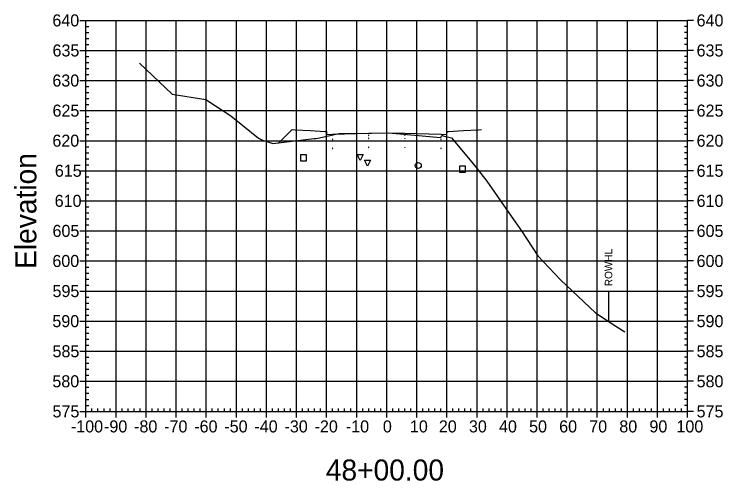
# Model space of a CAD drawing. Extents: x 708103 to 717568, y 374476 to 378707.
# Drawn here: x 712228.1 to 712463.7, y 378551.5 to 378706.7 of the extents above; entities that cross this region are included whole.
import ezdxf

# ---------------------------------------------------------------- set-up
doc = ezdxf.new("R2010")
doc.units = 0
for name, color, linetype in [('1', 7, 'Continuous'), ('10', 7, 'Continuous'), ('13', 7, 'Continuous'), ('14', 7, 'Continuous'), ('22', 7, 'Continuous'), ('4', 7, 'Continuous'), ('57', 7, 'Continuous'), ('60', 7, 'Continuous'), ('Existing', 7, 'Continuous'), ('XS_Right_of_Way', 7, 'Continuous')]:
    doc.layers.add(name, color=color, linetype=linetype)

msp = doc.modelspace()

# ---------------------------------------------------------------- linework, layer by layer
for points in [[(712345.93, 378666.4), (712346.03, 378666.4), (712346.03, 378666.5), (712345.93, 378666.5)], [(712345.93, 378665.4), (712346.03, 378665.4), (712346.03, 378665.5), (712345.93, 378665.5)], [(712351.93, 378666.52), (712352.03, 378666.52), (712352.03, 378666.62), (712351.93, 378666.62)], [(712351.93, 378665.52), (712352.03, 378665.52), (712352.03, 378665.62), (712351.93, 378665.62)], [(712357.93, 378666.4), (712358.03, 378666.4), (712358.03, 378666.5), (712357.93, 378666.5)], [(712357.93, 378665.4), (712358.03, 378665.4), (712358.03, 378665.5), (712357.93, 378665.5)], [(712333.93, 378665.04), (712334.03, 378665.04), (712334.03, 378665.14), (712333.93, 378665.14)], [(712369.93, 378665.04), (712370.03, 378665.04), (712370.03, 378665.14), (712369.93, 378665.14)], [(712333.93, 378662.04), (712334.03, 378662.04), (712334.03, 378662.14), (712333.93, 378662.14)], [(712345.93, 378662.4), (712346.03, 378662.4), (712346.03, 378662.5), (712345.93, 378662.5)], [(712351.93, 378662.52), (712352.03, 378662.52), (712352.03, 378662.62), (712351.93, 378662.62)], [(712357.93, 378662.4), (712358.03, 378662.4), (712358.03, 378662.5), (712357.93, 378662.5)], [(712369.93, 378662.04), (712370.03, 378662.04), (712370.03, 378662.14), (712369.93, 378662.14)]]:
    msp.add_lwpolyline(points, close=True)
at = {"layer": '1'}
for points in [[(712343.16, 378658.08), (712342.16, 378660.08), (712344.16, 378660.08)], [(712345.62, 378656.12), (712344.62, 378658.12), (712346.62, 378658.12)]]:
    msp.add_lwpolyline(points, close=True, dxfattribs=at)
at = {"layer": '10'}
msp.add_lwpolyline([(712323.31, 378657.89), (712325.31, 378657.89), (712325.31, 378659.89), (712323.31, 378659.89)], close=True, dxfattribs=at)
at = {"layer": '13'}
msp.add_circle((712362.47, 378656.38), 1, dxfattribs=at)
at = {"layer": '14'}
for points in [[(712333.98, 378666.75), (712333.98, 378666.8), (712333.98, 378666.75), (712333.93, 378666.75), (712333.98, 378666.75), (712333.98, 378666.7), (712333.98, 378666.75), (712334.03, 378666.75)], [(712351.98, 378667.23), (712351.98, 378667.28), (712351.98, 378667.23), (712351.93, 378667.23), (712351.98, 378667.23), (712351.98, 378667.18), (712351.98, 378667.23), (712352.03, 378667.23)], [(712369.98, 378666.75), (712369.98, 378666.8), (712369.98, 378666.75), (712369.93, 378666.75), (712369.98, 378666.75), (712369.98, 378666.7), (712369.98, 378666.75), (712370.03, 378666.75)], [(712316.05, 378663.87), (712316.05, 378663.92), (712316.05, 378663.87), (712316, 378663.87), (712316.05, 378663.87), (712316.05, 378663.82), (712316.05, 378663.87), (712316.1, 378663.87)]]:
    msp.add_lwpolyline(points, dxfattribs=at)
at = {"layer": '22'}
msp.add_lwpolyline([(712316.05, 378663.87), (712320.48, 378668.31), (712321.48, 378668.27), (712326.48, 378668.07), (712331.48, 378667.67), (712331.9, 378667.67), (712331.98, 378666.67), (712333.98, 378666.75), (712345.98, 378667.11), (712351.98, 378667.23), (712357.98, 378667.11), (712369.98, 378666.75), (712371.98, 378666.67), (712372.07, 378667.67), (712372.48, 378667.67), (712377.48, 378668.07), (712382.48, 378668.27), (712383.48, 378668.31)], dxfattribs=at)
at = {"layer": '4'}
msp.add_lwpolyline([(712376.2, 378654.13), (712378.2, 378654.13), (712378.2, 378656.13), (712376.2, 378656.13)], close=True, dxfattribs=at)
at = {"layer": '57'}
for p, q in [((712249.98, 378704.63), (712251.98, 378704.63)), ((712251.98, 378704.63), (712451.98, 378704.63)), ((712251.98, 378574.63), (712251.98, 378704.63)), ((712251.98, 378574.63), (712251.98, 378704.63)), ((712261.98, 378574.63), (712261.98, 378704.63)), ((712271.98, 378574.63), (712271.98, 378704.63)), ((712281.98, 378574.63), (712281.98, 378704.63)), ((712291.98, 378574.63), (712291.98, 378704.63)), ((712301.98, 378574.63), (712301.98, 378704.63)), ((712311.98, 378574.63), (712311.98, 378704.63)), ((712321.98, 378574.63), (712321.98, 378704.63)), ((712331.98, 378574.63), (712331.98, 378704.63)), ((712341.98, 378574.63), (712341.98, 378704.63)), ((712351.98, 378574.63), (712351.98, 378704.63)), ((712361.98, 378574.63), (712361.98, 378704.63)), ((712371.98, 378574.63), (712371.98, 378704.63)), ((712381.98, 378574.63), (712381.98, 378704.63)), ((712391.98, 378574.63), (712391.98, 378704.63)), ((712401.98, 378574.63), (712401.98, 378704.63)), ((712411.98, 378574.63), (712411.98, 378704.63)), ((712421.98, 378574.63), (712421.98, 378704.63)), ((712431.98, 378574.63), (712431.98, 378704.63)), ((712441.98, 378574.63), (712441.98, 378704.63)), ((712451.98, 378574.63), (712451.98, 378704.63)), ((712451.98, 378574.63), (712451.98, 378704.63)), ((712453.98, 378704.63), (712451.98, 378704.63)), ((712251.98, 378702.63), (712252.98, 378702.63)), ((712451.98, 378702.63), (712450.98, 378702.63)), ((712251.98, 378700.63), (712252.98, 378700.63)), ((712251.98, 378698.63), (712252.98, 378698.63)), ((712451.98, 378700.63), (712450.98, 378700.63)), ((712451.98, 378698.63), (712450.98, 378698.63)), ((712251.98, 378696.63), (712252.98, 378696.63)), ((712451.98, 378696.63), (712450.98, 378696.63)), ((712249.98, 378694.63), (712251.98, 378694.63)), ((712251.98, 378694.63), (712451.98, 378694.63)), ((712453.98, 378694.63), (712451.98, 378694.63)), ((712251.98, 378692.63), (712252.98, 378692.63)), ((712451.98, 378692.63), (712450.98, 378692.63)), ((712251.98, 378690.63), (712252.98, 378690.63)), ((712451.98, 378690.63), (712450.98, 378690.63)), ((712251.98, 378688.63), (712252.98, 378688.63)), ((712451.98, 378688.63), (712450.98, 378688.63)), ((712249.98, 378684.63), (712251.98, 378684.63)), ((712251.98, 378686.63), (712252.98, 378686.63)), ((712251.98, 378684.63), (712451.98, 378684.63)), ((712451.98, 378686.63), (712450.98, 378686.63)), ((712453.98, 378684.63), (712451.98, 378684.63)), ((712251.98, 378682.63), (712252.98, 378682.63)), ((712451.98, 378682.63), (712450.98, 378682.63)), ((712251.98, 378680.63), (712252.98, 378680.63)), ((712451.98, 378680.63), (712450.98, 378680.63)), ((712251.98, 378678.63), (712252.98, 378678.63)), ((712451.98, 378678.63), (712450.98, 378678.63)), ((712251.98, 378676.63), (712252.98, 378676.63)), ((712451.98, 378676.63), (712450.98, 378676.63)), ((712249.98, 378674.63), (712251.98, 378674.63)), ((712251.98, 378674.63), (712451.98, 378674.63)), ((712251.98, 378672.63), (712252.98, 378672.63)), ((712451.98, 378672.63), (712450.98, 378672.63)), ((712453.98, 378674.63), (712451.98, 378674.63)), ((712251.98, 378670.63), (712252.98, 378670.63)), ((712451.98, 378670.63), (712450.98, 378670.63)), ((712251.98, 378668.63), (712252.98, 378668.63)), ((712451.98, 378668.63), (712450.98, 378668.63)), ((712251.98, 378666.63), (712252.98, 378666.63)), ((712451.98, 378666.63), (712450.98, 378666.63)), ((712249.98, 378664.63), (712251.98, 378664.63)), ((712251.98, 378664.63), (712451.98, 378664.63)), ((712453.98, 378664.63), (712451.98, 378664.63)), ((712251.98, 378662.63), (712252.98, 378662.63)), ((712451.98, 378662.63), (712450.98, 378662.63)), ((712251.98, 378660.63), (712252.98, 378660.63)), ((712251.98, 378658.63), (712252.98, 378658.63)), ((712451.98, 378660.63), (712450.98, 378660.63)), ((712451.98, 378658.63), (712450.98, 378658.63)), ((712251.98, 378656.63), (712252.98, 378656.63)), ((712451.98, 378656.63), (712450.98, 378656.63)), ((712249.98, 378654.63), (712251.98, 378654.63)), ((712251.98, 378654.63), (712451.98, 378654.63)), ((712453.98, 378654.63), (712451.98, 378654.63)), ((712251.98, 378652.63), (712252.98, 378652.63)), ((712451.98, 378652.63), (712450.98, 378652.63)), ((712251.98, 378650.63), (712252.98, 378650.63)), ((712451.98, 378650.63), (712450.98, 378650.63)), ((712251.98, 378648.63), (712252.98, 378648.63)), ((712451.98, 378648.63), (712450.98, 378648.63)), ((712249.98, 378644.63), (712251.98, 378644.63)), ((712251.98, 378646.63), (712252.98, 378646.63)), ((712251.98, 378644.63), (712451.98, 378644.63)), ((712451.98, 378646.63), (712450.98, 378646.63)), ((712453.98, 378644.63), (712451.98, 378644.63)), ((712251.98, 378642.63), (712252.98, 378642.63)), ((712451.98, 378642.63), (712450.98, 378642.63)), ((712251.98, 378640.63), (712252.98, 378640.63)), ((712451.98, 378640.63), (712450.98, 378640.63)), ((712251.98, 378638.63), (712252.98, 378638.63)), ((712451.98, 378638.63), (712450.98, 378638.63)), ((712251.98, 378636.63), (712252.98, 378636.63)), ((712451.98, 378636.63), (712450.98, 378636.63)), ((712249.98, 378634.63), (712251.98, 378634.63)), ((712251.98, 378634.63), (712451.98, 378634.63)), ((712251.98, 378632.63), (712252.98, 378632.63)), ((712451.98, 378632.63), (712450.98, 378632.63)), ((712453.98, 378634.63), (712451.98, 378634.63)), ((712251.98, 378630.63), (712252.98, 378630.63)), ((712451.98, 378630.63), (712450.98, 378630.63)), ((712251.98, 378628.63), (712252.98, 378628.63)), ((712451.98, 378628.63), (712450.98, 378628.63)), ((712251.98, 378626.63), (712252.98, 378626.63)), ((712451.98, 378626.63), (712450.98, 378626.63)), ((712249.98, 378624.63), (712251.98, 378624.63)), ((712251.98, 378624.63), (712451.98, 378624.63)), ((712453.98, 378624.63), (712451.98, 378624.63)), ((712251.98, 378622.63), (712252.98, 378622.63)), ((712451.98, 378622.63), (712450.98, 378622.63)), ((712251.98, 378620.63), (712252.98, 378620.63)), ((712251.98, 378618.63), (712252.98, 378618.63)), ((712451.98, 378620.63), (712450.98, 378620.63)), ((712451.98, 378618.63), (712450.98, 378618.63)), ((712251.98, 378616.63), (712252.98, 378616.63)), ((712451.98, 378616.63), (712450.98, 378616.63)), ((712249.98, 378614.63), (712251.98, 378614.63)), ((712251.98, 378614.63), (712451.98, 378614.63)), ((712453.98, 378614.63), (712451.98, 378614.63)), ((712251.98, 378612.63), (712252.98, 378612.63)), ((712451.98, 378612.63), (712450.98, 378612.63)), ((712251.98, 378610.63), (712252.98, 378610.63)), ((712451.98, 378610.63), (712450.98, 378610.63)), ((712251.98, 378608.63), (712252.98, 378608.63)), ((712251.98, 378606.63), (712252.98, 378606.63)), ((712451.98, 378608.63), (712450.98, 378608.63)), ((712451.98, 378606.63), (712450.98, 378606.63)), ((712249.98, 378604.63), (712251.98, 378604.63)), ((712251.98, 378604.63), (712451.98, 378604.63)), ((712453.98, 378604.63), (712451.98, 378604.63)), ((712251.98, 378602.63), (712252.98, 378602.63)), ((712451.98, 378602.63), (712450.98, 378602.63)), ((712251.98, 378600.63), (712252.98, 378600.63)), ((712451.98, 378600.63), (712450.98, 378600.63)), ((712251.98, 378598.63), (712252.98, 378598.63)), ((712451.98, 378598.63), (712450.98, 378598.63)), ((712251.98, 378596.63), (712252.98, 378596.63)), ((712451.98, 378596.63), (712450.98, 378596.63)), ((712249.98, 378594.63), (712251.98, 378594.63)), ((712251.98, 378594.63), (712451.98, 378594.63)), ((712251.98, 378592.63), (712252.98, 378592.63)), ((712451.98, 378592.63), (712450.98, 378592.63)), ((712453.98, 378594.63), (712451.98, 378594.63)), ((712251.98, 378590.63), (712252.98, 378590.63)), ((712451.98, 378590.63), (712450.98, 378590.63)), ((712251.98, 378588.63), (712252.98, 378588.63)), ((712451.98, 378588.63), (712450.98, 378588.63)), ((712251.98, 378586.63), (712252.98, 378586.63)), ((712451.98, 378586.63), (712450.98, 378586.63)), ((712249.98, 378584.63), (712251.98, 378584.63)), ((712251.98, 378584.63), (712451.98, 378584.63)), ((712453.98, 378584.63), (712451.98, 378584.63)), ((712251.98, 378582.63), (712252.98, 378582.63)), ((712451.98, 378582.63), (712450.98, 378582.63)), ((712251.98, 378580.63), (712252.98, 378580.63)), ((712251.98, 378578.63), (712252.98, 378578.63)), ((712451.98, 378580.63), (712450.98, 378580.63)), ((712451.98, 378578.63), (712450.98, 378578.63)), ((712251.98, 378576.63), (712252.98, 378576.63)), ((712451.98, 378576.63), (712450.98, 378576.63)), ((712249.98, 378574.63), (712251.98, 378574.63)), ((712251.98, 378574.63), (712451.98, 378574.63)), ((712251.98, 378574.63), (712451.98, 378574.63)), ((712251.98, 378572.63), (712251.98, 378574.63)), ((712253.98, 378574.63), (712253.98, 378575.63)), ((712255.98, 378574.63), (712255.98, 378575.63)), ((712257.98, 378574.63), (712257.98, 378575.63)), ((712259.98, 378574.63), (712259.98, 378575.63)), ((712261.98, 378572.63), (712261.98, 378574.63)), ((712263.98, 378574.63), (712263.98, 378575.63)), ((712265.98, 378574.63), (712265.98, 378575.63)), ((712267.98, 378574.63), (712267.98, 378575.63)), ((712269.98, 378574.63), (712269.98, 378575.63)), ((712271.98, 378572.63), (712271.98, 378574.63)), ((712273.98, 378574.63), (712273.98, 378575.63)), ((712275.98, 378574.63), (712275.98, 378575.63)), ((712277.98, 378574.63), (712277.98, 378575.63)), ((712279.98, 378574.63), (712279.98, 378575.63)), ((712281.98, 378572.63), (712281.98, 378574.63)), ((712283.98, 378574.63), (712283.98, 378575.63)), ((712285.98, 378574.63), (712285.98, 378575.63)), ((712287.98, 378574.63), (712287.98, 378575.63)), ((712289.98, 378574.63), (712289.98, 378575.63)), ((712291.98, 378572.63), (712291.98, 378574.63)), ((712293.98, 378574.63), (712293.98, 378575.63)), ((712295.98, 378574.63), (712295.98, 378575.63)), ((712297.98, 378574.63), (712297.98, 378575.63)), ((712299.98, 378574.63), (712299.98, 378575.63)), ((712301.98, 378572.63), (712301.98, 378574.63)), ((712303.98, 378574.63), (712303.98, 378575.63)), ((712305.98, 378574.63), (712305.98, 378575.63)), ((712307.98, 378574.63), (712307.98, 378575.63)), ((712309.98, 378574.63), (712309.98, 378575.63)), ((712311.98, 378572.63), (712311.98, 378574.63)), ((712313.98, 378574.63), (712313.98, 378575.63)), ((712315.98, 378574.63), (712315.98, 378575.63)), ((712317.98, 378574.63), (712317.98, 378575.63)), ((712319.98, 378574.63), (712319.98, 378575.63)), ((712321.98, 378572.63), (712321.98, 378574.63)), ((712323.98, 378574.63), (712323.98, 378575.63)), ((712325.98, 378574.63), (712325.98, 378575.63)), ((712327.98, 378574.63), (712327.98, 378575.63)), ((712329.98, 378574.63), (712329.98, 378575.63)), ((712331.98, 378572.63), (712331.98, 378574.63)), ((712333.98, 378574.63), (712333.98, 378575.63)), ((712335.98, 378574.63), (712335.98, 378575.63)), ((712337.98, 378574.63), (712337.98, 378575.63)), ((712339.98, 378574.63), (712339.98, 378575.63)), ((712341.98, 378572.63), (712341.98, 378574.63)), ((712343.98, 378574.63), (712343.98, 378575.63)), ((712345.98, 378574.63), (712345.98, 378575.63)), ((712347.98, 378574.63), (712347.98, 378575.63)), ((712349.98, 378574.63), (712349.98, 378575.63)), ((712351.98, 378572.63), (712351.98, 378574.63)), ((712353.98, 378574.63), (712353.98, 378575.63)), ((712355.98, 378574.63), (712355.98, 378575.63)), ((712357.98, 378574.63), (712357.98, 378575.63)), ((712359.98, 378574.63), (712359.98, 378575.63)), ((712361.98, 378572.63), (712361.98, 378574.63)), ((712363.98, 378574.63), (712363.98, 378575.63)), ((712365.98, 378574.63), (712365.98, 378575.63)), ((712367.98, 378574.63), (712367.98, 378575.63)), ((712369.98, 378574.63), (712369.98, 378575.63)), ((712371.98, 378572.63), (712371.98, 378574.63)), ((712373.98, 378574.63), (712373.98, 378575.63)), ((712375.98, 378574.63), (712375.98, 378575.63)), ((712377.98, 378574.63), (712377.98, 378575.63)), ((712379.98, 378574.63), (712379.98, 378575.63)), ((712381.98, 378572.63), (712381.98, 378574.63)), ((712383.98, 378574.63), (712383.98, 378575.63)), ((712385.98, 378574.63), (712385.98, 378575.63)), ((712387.98, 378574.63), (712387.98, 378575.63)), ((712389.98, 378574.63), (712389.98, 378575.63)), ((712391.98, 378572.63), (712391.98, 378574.63)), ((712393.98, 378574.63), (712393.98, 378575.63)), ((712395.98, 378574.63), (712395.98, 378575.63)), ((712397.98, 378574.63), (712397.98, 378575.63)), ((712399.98, 378574.63), (712399.98, 378575.63)), ((712401.98, 378572.63), (712401.98, 378574.63)), ((712403.98, 378574.63), (712403.98, 378575.63)), ((712405.98, 378574.63), (712405.98, 378575.63)), ((712407.98, 378574.63), (712407.98, 378575.63)), ((712409.98, 378574.63), (712409.98, 378575.63)), ((712411.98, 378572.63), (712411.98, 378574.63)), ((712413.98, 378574.63), (712413.98, 378575.63)), ((712415.98, 378574.63), (712415.98, 378575.63)), ((712417.98, 378574.63), (712417.98, 378575.63)), ((712419.98, 378574.63), (712419.98, 378575.63)), ((712421.98, 378572.63), (712421.98, 378574.63)), ((712423.98, 378574.63), (712423.98, 378575.63)), ((712425.98, 378574.63), (712425.98, 378575.63)), ((712427.98, 378574.63), (712427.98, 378575.63)), ((712429.98, 378574.63), (712429.98, 378575.63)), ((712431.98, 378572.63), (712431.98, 378574.63)), ((712433.98, 378574.63), (712433.98, 378575.63)), ((712435.98, 378574.63), (712435.98, 378575.63)), ((712437.98, 378574.63), (712437.98, 378575.63)), ((712439.98, 378574.63), (712439.98, 378575.63)), ((712441.98, 378572.63), (712441.98, 378574.63)), ((712443.98, 378574.63), (712443.98, 378575.63)), ((712445.98, 378574.63), (712445.98, 378575.63)), ((712447.98, 378574.63), (712447.98, 378575.63)), ((712449.98, 378574.63), (712449.98, 378575.63)), ((712451.98, 378572.63), (712451.98, 378574.63)), ((712453.98, 378574.63), (712451.98, 378574.63))]:
    msp.add_line(p, q, dxfattribs=at)
at = {"layer": 'Existing'}
msp.add_lwpolyline([(712269.83, 378690.36), (712280.64, 378680.06), (712291.84, 378678.37), (712300.19, 378672.93), (712304.16, 378669.66), (712309.31, 378665.46), (712310.72, 378664.82), (712314.11, 378663.64), (712327.89, 378665.33), (712328.39, 378665.33), (712329.03, 378665.49), (712336.13, 378667.03), (712341.26, 378667.05), (712352.63, 378667.22), (712368.67, 378665.85), (712369.93, 378665.74), (712370.3, 378666.31), (712370.33, 378666.34), (712370.48, 378666.3), (712370.73, 378666.23), (712373.51, 378665.56), (712380.76, 378656.85), (712385.28, 378651.15), (712393.37, 378639.49), (712396.75, 378634.65), (712402.22, 378626.38), (712409.7, 378618.32), (712421.35, 378607.37), (712428.14, 378602.99), (712431.17, 378601.05)], dxfattribs=at)
at = {"layer": 'XS_Right_of_Way'}
msp.add_line((712425.64, 378614.47), (712425.64, 378604.47), dxfattribs=at)

# ---------------------------------------------------------------- texts
at = {"layer": '1'}
msp.add_text('48+00.00', height=7, dxfattribs=at).set_placement((712331.71, 378551.63))
at = {"layer": '14'}
for p in [(712321.45, 378668.22), (712382.45, 378668.22), (712321.45, 378667.56), (712326.45, 378667.36), (712377.45, 378667.36), (712382.45, 378667.56)]:
    msp.add_text('+', height=0.1, dxfattribs=at).set_placement(p)
at = {"layer": '57'}
for s, p in [('640', (712240.81, 378702.63)), ('640', (712454.98, 378702.63)), ('635', (712240.86, 378692.63)), ('635', (712454.98, 378692.63)), ('630', (712240.81, 378682.63)), ('630', (712454.98, 378682.63)), ('625', (712240.86, 378672.63)), ('625', (712454.98, 378672.63)), ('620', (712240.81, 378662.63)), ('620', (712454.98, 378662.63)), ('615', (712241.63, 378652.63)), ('615', (712454.98, 378652.63)), ('610', (712241.58, 378642.63)), ('610', (712454.98, 378642.63)), ('605', (712240.86, 378632.63)), ('605', (712454.98, 378632.63)), ('600', (712240.81, 378622.63)), ('600', (712454.98, 378622.63)), ('595', (712240.86, 378612.63)), ('595', (712454.98, 378612.63)), ('590', (712240.81, 378602.63)), ('590', (712454.98, 378602.63)), ('585', (712240.86, 378592.63)), ('585', (712454.98, 378592.63)), ('580', (712240.81, 378582.63)), ('580', (712454.98, 378582.63)), ('575', (712240.86, 378572.63)), ('575', (712454.98, 378572.63)), ('-100', (712246.97, 378567.63)), ('-90', (712257.98, 378567.63)), ('-80', (712267.98, 378567.63)), ('-70', (712277.98, 378567.63)), ('-60', (712287.98, 378567.63)), ('-50', (712297.98, 378567.63)), ('-40', (712307.98, 378567.63)), ('-30', (712317.98, 378567.63)), ('-20', (712327.98, 378567.63)), ('-10', (712338.37, 378567.63)), ('0', (712350.69, 378567.63)), ('10', (712359.68, 378567.63)), ('20', (712369.29, 378567.63)), ('30', (712379.29, 378567.63)), ('40', (712389.29, 378567.63)), ('50', (712399.29, 378567.63)), ('60', (712409.29, 378567.63)), ('70', (712419.29, 378567.63)), ('80', (712429.29, 378567.63)), ('90', (712439.29, 378567.63)), ('100', (712448.28, 378567.63))]:
    msp.add_text(s, height=4, dxfattribs=at).set_placement(p)
at = {"layer": '60'}
msp.add_text('Elevation', height=7, rotation=90, dxfattribs=at).set_placement((712235.48, 378621.99))
at = {"layer": 'XS_Right_of_Way'}
msp.add_text('ROWHL', height=2.5, rotation=90, dxfattribs=at).set_placement((712426.96, 378616.23))

doc.saveas('drawing.dxf')
